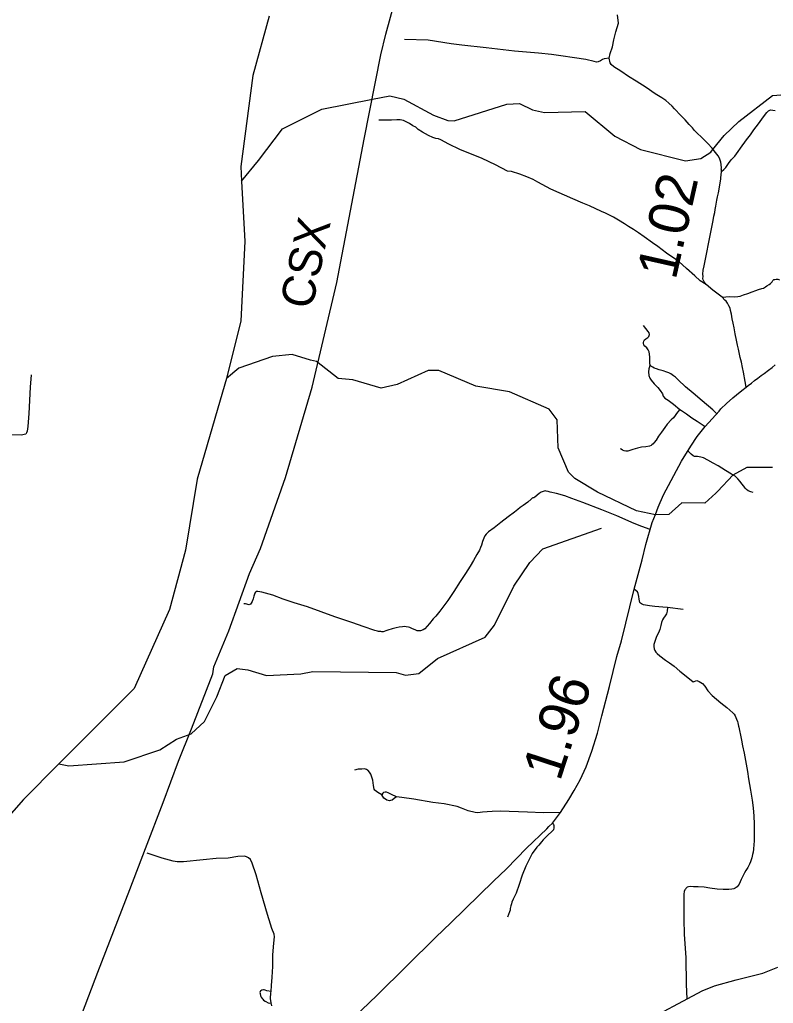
# Model space of a CAD drawing. Extents: x 2290615 to 2522933, y 819489 to 1012715.
# Drawn here: x 2397002 to 2406400, y 894668 to 906930 of the extents above; entities that cross this region are included whole.
import ezdxf

# ---------------------------------------------------------------- set-up
doc = ezdxf.new("R2010")
doc.units = 0
for name, color, linetype in [('Exist Hydrographic Creek Single Shore', 7, 'Continuous'), ('Exist Hydrographic Misc Water Feature', 7, 'Continuous'), ('Exist Railroad Mainline', 7, 'Continuous'), ('Exist Railroad Mainline Label', 7, 'Continuous'), ('Exist Road Non-System Type 51', 7, 'Continuous'), ('Exist Road Primary NC Attributed', 7, 'Continuous'), ('Exist Road Primary US Attributed', 7, 'Continuous'), ('Exist Road Primary US Mileage Hundredths English Label', 7, 'Continuous'), ('Exist Road Secondary Mileage Hundredths English Label', 7, 'Continuous'), ('Exist Road Secondary Type 20 Attributed', 7, 'Continuous')]:
    doc.layers.add(name, color=color, linetype=linetype)

msp = doc.modelspace()

# ---------------------------------------------------------------- linework, layer by layer
at = {"layer": 'Exist Hydrographic Creek Single Shore'}
for points in [[(2400113, 906973), (2399908, 906234), (2399760, 905100), (2399769, 904915)], [(2399769, 904915), (2399809, 904163), (2399760, 903177), (2399579, 902455)], [(2399579, 902455), (2399562, 902388), (2399217, 901204), (2399069, 900317), (2398872, 899577), (2398428, 898591), (2397492, 897654)], [(2397492, 897654), (2397048, 897210), (2396653, 896766)]]:
    msp.add_lwpolyline(points, dxfattribs=at)
at = {"layer": 'Exist Hydrographic Misc Water Feature'}
for points in [[(2399769, 904915), (2399982, 905174), (2400278, 905569), (2400771, 905815), (2401402, 905938), (2401619, 905979), (2401794, 905941), (2402163, 905739), (2402339, 905674), (2402422, 905668), (2403078, 905875), (2403236, 905885), (2403395, 905806), (2403546, 905773), (2404054, 905787), (2404425, 905477), (2404743, 905313), (2405304, 905172), (2405495, 905199), (2405619, 905277), (2405643, 905306)], [(2405643, 905306), (2405788, 905484), (2405969, 905662), (2406389, 905985), (2406547, 905998), (2406949, 905837), (2407167, 905797), (2407516, 905854), (2407681, 905929), (2408007, 905877), (2408355, 906016)], [(2405702, 901048), (2405683, 901028), (2405544, 900901), (2405260, 900906), (2405095, 900761), (2404929, 900758), (2404695, 900807), (2404209, 901040), (2403923, 901212), (2403847, 901288), (2403718, 901594), (2403705, 901942), (2403603, 902076), (2403109, 902292), (2402691, 902363), (2402230, 902558), (2402097, 902556), (2401708, 902382), (2401509, 902338), (2401157, 902441), (2400974, 902457), (2400704, 902669), (2400629, 902686), (2400401, 902758), (2400154, 902733), (2399735, 902585), (2399579, 902455)], [(2405702, 901048), (2405899, 901254), (2406073, 901350), (2406390, 901353)], [(2397492, 897654), (2397615, 897629), (2398305, 897678), (2398749, 897826), (2398959, 897962), (2399141, 898026), (2399306, 898183), (2399460, 898489), (2399565, 898755), (2399714, 898840), (2399847, 898826), (2400081, 898754), (2400506, 898774), (2400656, 898803), (2401697, 898790), (2401814, 898759), (2401981, 898779), (2402212, 898966), (2402808, 899233), (2402923, 899382), (2403166, 899868), (2403362, 900165), (2403526, 900333), (2404256, 900592)]]:
    msp.add_lwpolyline(points, dxfattribs=at)
at = {"layer": 'Exist Railroad Mainline'}
msp.add_lwpolyline([(2397787, 894552), (2397978, 895058), (2398374, 896087), (2398569, 896598), (2398790, 897170), (2398981, 897685), (2399146, 898091), (2399409, 898777), (2399423, 898862), (2399610, 899312), (2399868, 900024), (2400007, 900336), (2400316, 901224), (2400648, 902349), (2400956, 903652), (2401297, 905440), (2401507, 906491), (2401569, 906748), (2401673, 907127), (2401942, 907949), (2402600, 909492), (2403998, 912752)], dxfattribs=at)
at = {"layer": 'Exist Road Non-System Type 51'}
msp.add_line((2405276, 899578), (2405082, 899601), dxfattribs=at)
for points in [[(2404468, 906886), (2404456, 906989)], [(2404351, 906448), (2404289, 906441), (2404268, 906433), (2404244, 906415), (2404217, 906405), (2404194, 906402), (2404164, 906410), (2404062, 906432), (2403919, 906454), (2403752, 906480), (2403633, 906495), (2403471, 906511), (2403172, 906539), (2402819, 906577), (2402515, 906614), (2402381, 906630), (2402097, 906674), (2401799, 906682)], [(2405754, 905037), (2405783, 905063), (2405806, 905088), (2405841, 905137), (2405876, 905181), (2405919, 905230), (2405961, 905286), (2405990, 905327), (2406064, 905430), (2406114, 905496), (2406158, 905558), (2406213, 905632), (2406277, 905717), (2406320, 905774), (2406339, 905792), (2406366, 905805), (2406395, 905801), (2406422, 905798)], [(2405562, 903628), (2405489, 903674), (2405421, 903736), (2405318, 903830), (2405220, 903917), (2405067, 904018), (2404958, 904102), (2404894, 904149), (2404788, 904224), (2404719, 904273), (2404658, 904313), (2404595, 904353), (2404542, 904385), (2404471, 904429), (2404406, 904467), (2404309, 904518), (2404259, 904540), (2404108, 904610), (2404026, 904643), (2403901, 904697), (2403627, 904819), (2403464, 904903), (2403406, 904936), (2403328, 904971), (2403239, 905006), (2403133, 905038), (2403086, 905042), (2402934, 905119), (2402768, 905199), (2402491, 905312), (2402354, 905377), (2402255, 905434), (2402225, 905444), (2402190, 905450), (2402153, 905461), (2402098, 905485), (2402024, 905526), (2401972, 905562), (2401940, 905588), (2401905, 905608), (2401861, 905635), (2401788, 905672), (2401747, 905681), (2401706, 905681), (2401638, 905678), (2401572, 905679), (2401512, 905677), (2401480, 905679)], [(2405762, 903472), (2405806, 903476), (2405858, 903477), (2405915, 903474), (2405958, 903477), (2405988, 903484), (2406027, 903499), (2406082, 903515), (2406138, 903536), (2406182, 903555), (2406215, 903565), (2406255, 903579), (2406276, 903585), (2406304, 903600), (2406321, 903610), (2406347, 903627), (2406363, 903640), (2406384, 903662), (2406395, 903677), (2406408, 903689), (2406417, 903692), (2406435, 903697), (2406455, 903696), (2406475, 903688)], [(2404859, 902635), (2404860, 902673), (2404858, 902723), (2404857, 902759), (2404852, 902791), (2404838, 902813), (2404821, 902840), (2404798, 902862), (2404784, 902877), (2404781, 902892), (2404781, 902905), (2404786, 902921), (2404794, 902938), (2404811, 902953), (2404833, 902968), (2404847, 902980), (2404850, 902991), (2404855, 903007), (2404852, 903025), (2404838, 903044), (2404811, 903079), (2404779, 903116)], [(2404859, 902635), (2404856, 902601), (2404849, 902576), (2404844, 902538), (2404847, 902496), (2404859, 902461), (2404876, 902436), (2404915, 902392), (2404960, 902344), (2404989, 902309), (2405018, 902267), (2405026, 902235), (2405048, 902213), (2405087, 902186), (2405156, 902135), (2405232, 902072)], [(2405690, 902020), (2405647, 902068), (2405511, 902178), (2405400, 902273), (2405304, 902352), (2405213, 902441), (2405179, 902472), (2405157, 902490), (2405140, 902502), (2405120, 902517), (2405098, 902526), (2405073, 902536), (2405027, 902551), (2404978, 902565), (2404943, 902576), (2404916, 902587), (2404897, 902597), (2404882, 902607), (2404870, 902619), (2404865, 902627), (2404859, 902635)], [(2397145, 902501), (2397131, 902347), (2397114, 902019), (2397102, 901859), (2397097, 901801), (2397087, 901779), (2397077, 901764), (2397059, 901758), (2397025, 901752), (2396899, 901754)], [(2405232, 902072), (2405204, 902036), (2405153, 901967), (2405127, 901942), (2405078, 901888), (2405049, 901847), (2405007, 901789), (2404970, 901736), (2404937, 901689), (2404916, 901660), (2404900, 901642), (2404886, 901630), (2404875, 901622), (2404855, 901615), (2404812, 901607), (2404758, 901599), (2404708, 901587), (2404649, 901572), (2404612, 901560), (2404585, 901553), (2404559, 901553), (2404538, 901557), (2404518, 901565), (2404502, 901576), (2404495, 901580)], [(2405232, 902072), (2405255, 902057), (2405316, 902017), (2405385, 901968), (2405451, 901923), (2405549, 901860)], [(2406148, 901034), (2406119, 901044), (2406085, 901058), (2406066, 901074), (2406047, 901090), (2406031, 901113), (2406006, 901145), (2405987, 901171), (2405959, 901206), (2405924, 901238), (2405878, 901266), (2405803, 901310), (2405713, 901367), (2405648, 901400), (2405584, 901439), (2405529, 901466), (2405494, 901477), (2405454, 901485), (2405430, 901484), (2405415, 901486), (2405402, 901491), (2405377, 901512), (2405356, 901535), (2405333, 901555)], [(2404865, 900574), (2404760, 900610), (2404665, 900651), (2404448, 900745), (2404263, 900821), (2404026, 900910), (2403889, 900963), (2403798, 900996), (2403697, 901022), (2403619, 901042), (2403591, 901050), (2403569, 901053), (2403557, 901055), (2403544, 901054), (2403528, 901050), (2403503, 901041), (2403482, 901024), (2403427, 900976), (2403412, 900970), (2403400, 900970), (2403392, 900967), (2403379, 900953), (2403340, 900916), (2403281, 900874), (2403244, 900847), (2403213, 900822), (2403172, 900791), (2403092, 900733), (2403001, 900661), (2402920, 900596), (2402849, 900545), (2402817, 900515), (2402801, 900495), (2402789, 900467), (2402775, 900425), (2402762, 900381), (2402749, 900349), (2402734, 900316), (2402702, 900263), (2402663, 900187), (2402618, 900119), (2402562, 900028), (2402493, 899925), (2402415, 899800), (2402341, 899691), (2402241, 899558), (2402190, 899494), (2402159, 899459), (2402112, 899401), (2402084, 899369), (2402053, 899338), (2402033, 899323), (2402002, 899311), (2401984, 899312), (2401958, 899313), (2401932, 899323), (2401901, 899336), (2401877, 899347), (2401866, 899352), (2401850, 899356), (2401822, 899362), (2401799, 899364), (2401774, 899362), (2401733, 899356), (2401698, 899349), (2401645, 899337), (2401592, 899321), (2401569, 899312), (2401548, 899303), (2401534, 899300), (2401517, 899300), (2401507, 899301), (2401496, 899302), (2401478, 899305), (2401464, 899307), (2401429, 899315), (2401284, 899367), (2401155, 899413), (2400933, 899487), (2400591, 899610), (2400426, 899660), (2400286, 899708), (2400157, 899758), (2400020, 899792), (2399970, 899802), (2399950, 899803), (2399943, 899795), (2399934, 899779), (2399923, 899742), (2399913, 899711), (2399900, 899678), (2399890, 899655), (2399879, 899644), (2399862, 899637), (2399818, 899646), (2399797, 899650)], [(2405082, 899601), (2405024, 899607), (2404924, 899615), (2404854, 899625), (2404780, 899636), (2404755, 899648), (2404744, 899656), (2404736, 899666), (2404732, 899684), (2404728, 899708), (2404723, 899738), (2404715, 899777), (2404708, 899798), (2404691, 899812), (2404665, 899830)], [(2405082, 899601), (2405077, 899557), (2405067, 899525), (2405053, 899497), (2405032, 899469), (2405018, 899447), (2405006, 899416), (2404999, 899377), (2404985, 899328), (2404968, 899286), (2404943, 899242), (2404922, 899177), (2404910, 899141), (2404910, 899115), (2404915, 899087), (2404923, 899067), (2404935, 899046), (2404953, 899030), (2404986, 898998), (2405055, 898947), (2405105, 898912), (2405164, 898869), (2405236, 898808), (2405333, 898729), (2405402, 898674), (2405447, 898691), (2405477, 898679), (2405515, 898653), (2405545, 898621), (2405585, 898562), (2405639, 898504), (2405747, 898415), (2405819, 898356), (2405859, 898322), (2405896, 898291), (2405913, 898272), (2405923, 898252), (2405942, 898209), (2405952, 898182), (2405956, 898164), (2405965, 898123), (2405968, 898111), (2405978, 898069), (2405989, 898010), (2406001, 897948), (2406017, 897878), (2406035, 897786), (2406053, 897696), (2406078, 897556), (2406092, 897466), (2406116, 897324), (2406135, 897201), (2406147, 897105), (2406157, 896999), (2406161, 896904), (2406161, 896847), (2406159, 896792), (2406161, 896731), (2406161, 896688), (2406157, 896648), (2406153, 896589), (2406148, 896552), (2406142, 896524), (2406130, 896483), (2406122, 896457), (2406115, 896431), (2406101, 896402), (2406081, 896361), (2406058, 896325), (2406041, 896296), (2406023, 896263), (2405997, 896211), (2405974, 896154), (2405950, 896121), (2405936, 896111), (2405923, 896103), (2405907, 896097), (2405881, 896090), (2405844, 896085), (2405828, 896085), (2405813, 896085), (2405773, 896087), (2405701, 896093), (2405610, 896103), (2405538, 896116), (2405463, 896122), (2405406, 896122), (2405367, 896123), (2405341, 896121), (2405327, 896115), (2405317, 896107), (2405310, 896101), (2405304, 896093), (2405297, 896082), (2405290, 896063), (2405284, 896029), (2405283, 895974), (2405283, 895899), (2405284, 895717), (2405290, 895527)], [(2401520, 897265), (2401469, 897298), (2401435, 897319), (2401429, 897327), (2401423, 897339), (2401412, 897385), (2401405, 897449), (2401395, 897489), (2401382, 897523), (2401364, 897549), (2401346, 897570), (2401338, 897576), (2401326, 897584), (2401301, 897590), (2401267, 897589), (2401223, 897589), (2401178, 897574)], [(2401700, 897241), (2401638, 897270), (2401599, 897292), (2401575, 897299), (2401559, 897301), (2401539, 897295), (2401529, 897287), (2401520, 897265)], [(2401700, 897241), (2401672, 897221), (2401645, 897202), (2401627, 897196), (2401613, 897194), (2401597, 897196), (2401579, 897202), (2401562, 897211), (2401544, 897225), (2401532, 897245), (2401520, 897265)], [(2403744, 897047), (2403528, 897042), (2403336, 897050), (2402994, 897062), (2402892, 897059), (2402830, 897055), (2402772, 897051), (2402744, 897047), (2402716, 897043), (2402680, 897046), (2402594, 897069), (2402510, 897102), (2402457, 897121), (2402297, 897153), (2402155, 897171), (2401916, 897212), (2401768, 897234), (2401700, 897241)], [(2403648, 896913), (2403658, 896899), (2403664, 896883), (2403664, 896857), (2403657, 896831), (2403647, 896819), (2403633, 896805), (2403594, 896770), (2403531, 896706), (2403511, 896683), (2403477, 896641), (2403452, 896613), (2403393, 896534), (2403342, 896437), (2403315, 896379), (2403269, 896264), (2403230, 896150), (2403193, 896041), (2403156, 895967), (2403141, 895931), (2403133, 895910), (2403126, 895884), (2403120, 895852), (2403118, 895830), (2403111, 895808), (2403084, 895740)], [(2400136, 894817), (2400144, 894891), (2400152, 894993), (2400158, 895129), (2400160, 895273), (2400172, 895417), (2400181, 895495), (2400176, 895531), (2400148, 895602), (2400130, 895655), (2400093, 895776), (2400012, 896044), (2399951, 896270), (2399901, 896415), (2399879, 896459), (2399857, 896481), (2399830, 896494), (2399806, 896502), (2399724, 896499), (2399603, 896479), (2399451, 896475), (2399289, 896455), (2399043, 896432), (2398967, 896433), (2398915, 896440), (2398779, 896476), (2398656, 896517), (2398590, 896540)], [(2405290, 895527), (2405310, 895241), (2405315, 894902), (2405323, 894722)], [(2400136, 894817), (2400086, 894824), (2400064, 894834), (2400050, 894836), (2400042, 894836), (2400022, 894831), (2400010, 894825), (2400000, 894819), (2399999, 894815), (2399997, 894803), (2399999, 894789), (2400005, 894761), (2400014, 894745), (2400024, 894729), (2400034, 894718), (2400044, 894708), (2400064, 894696), (2400070, 894692), (2400100, 894674), (2400120, 894671), (2400136, 894673)], [(2400136, 894673), (2400128, 894727), (2400135, 894799), (2400136, 894817)], [(2400145, 894637), (2400136, 894673)]]:
    msp.add_lwpolyline(points, dxfattribs=at)
at = {"layer": 'Exist Road Primary NC Attributed'}
msp.add_lwpolyline([(2404737, 894407), (2405514, 894823), (2405666, 894888), (2405936, 894961), (2406267, 895042), (2406457, 895118)], dxfattribs=at)
at = {"layer": 'Exist Road Primary US Attributed'}
for points in [[(2406063, 902350), (2406086, 902369), (2406126, 902400), (2406167, 902430), (2406207, 902461), (2406250, 902494), (2406285, 902518), (2406340, 902561), (2406385, 902596), (2406424, 902628)], [(2401070, 894397), (2401458, 894769), (2402193, 895494), (2402380, 895670), (2402910, 896190), (2403074, 896344), (2403324, 896601), (2403577, 896842), (2403601, 896872), (2403648, 896913), (2403744, 897047), (2403848, 897208), (2403915, 897321), (2403990, 897456), (2404066, 897617), (2404136, 897811), (2404209, 898034), (2404263, 898251), (2404358, 898618), (2404450, 898991), (2404507, 899188), (2404665, 899830), (2404763, 900196), (2404812, 900387), (2404888, 900661), (2404930, 900762), (2404963, 900851), (2405030, 901007), (2405254, 901425), (2405371, 901615), (2405450, 901732), (2405549, 901860), (2405724, 902050), (2405747, 902079), (2405815, 902146), (2405895, 902217), (2405942, 902253), (2406006, 902309), (2406063, 902350)]]:
    msp.add_lwpolyline(points, dxfattribs=at)
at = {"layer": 'Exist Road Secondary Type 20 Attributed'}
msp.add_lwpolyline([(2406063, 902350), (2406048, 902418), (2406027, 902537), (2406014, 902594), (2406002, 902659), (2405988, 902719), (2405966, 902824), (2405954, 902872), (2405942, 902933), (2405926, 903013), (2405910, 903088), (2405899, 903148), (2405888, 903201), (2405878, 903257), (2405867, 903303), (2405860, 903333), (2405845, 903363), (2405829, 903395), (2405810, 903419), (2405796, 903435), (2405762, 903472), (2405647, 903558), (2405562, 903628), (2405537, 903662), (2405526, 903686), (2405521, 903705), (2405523, 903729), (2405520, 903759), (2405527, 903809), (2405538, 903863), (2405567, 904005), (2405596, 904157), (2405648, 904425), (2405658, 904482), (2405669, 904527), (2405675, 904565), (2405682, 904604), (2405697, 904681), (2405704, 904721), (2405715, 904770), (2405729, 904844), (2405738, 904897), (2405744, 904940), (2405747, 904961), (2405748, 904990), (2405754, 905037), (2405753, 905060), (2405750, 905070), (2405752, 905078), (2405750, 905123), (2405744, 905153), (2405728, 905202), (2405710, 905231), (2405679, 905276), (2405636, 905329), (2405583, 905387), (2405506, 905464), (2405452, 905517), (2405419, 905550), (2405390, 905582), (2405352, 905624), (2405300, 905682), (2405246, 905734), (2405166, 905818), (2405137, 905851), (2405098, 905888), (2405060, 905921), (2405011, 905957), (2404927, 906006), (2404814, 906084), (2404691, 906163), (2404595, 906222), (2404500, 906287), (2404411, 906344), (2404378, 906372), (2404364, 906391), (2404351, 906448), (2404367, 906510), (2404394, 906592), (2404413, 906679), (2404435, 906777), (2404451, 906834), (2404468, 906886)], dxfattribs=at)

# ---------------------------------------------------------------- texts
at = {"layer": 'Exist Railroad Mainline Label'}
msp.add_text('CSX', height=410.1, rotation=77.8436, dxfattribs=at).set_placement((2400645, 903305))
at = {"layer": 'Exist Road Primary US Mileage Hundredths English Label'}
msp.add_text('1.96', height=500, rotation=71.8711, dxfattribs=at).set_placement((2403738, 897423))
at = {"layer": 'Exist Road Secondary Mileage Hundredths English Label'}
msp.add_text('1.02', height=500, rotation=77.3118, dxfattribs=at).set_placement((2405181, 903674))

doc.saveas('drawing.dxf')
